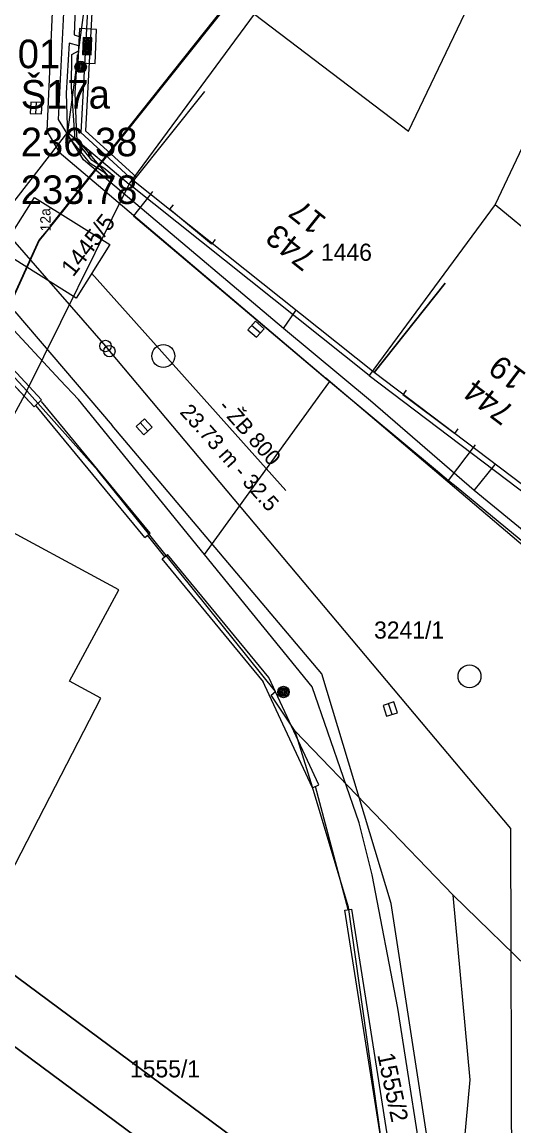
# Model space of a CAD drawing. Extents: x -601580 to 4, y -1204314 to 4.
# Drawn here: x -600395.73 to -600374.2, y -1203947.55 to -1203899.19 of the extents above; entities that cross this region are included whole.
import ezdxf

# ---------------------------------------------------------------- set-up
doc = ezdxf.new("R2010")
doc.units = 0
for name, color, linetype in [('00-EON NN', 7, 'Continuous'), ('00-INNOGY-STL', 7, 'Continuous'), ('00-KN-HRANICE PARCEL', 7, 'Continuous'), ('00-KN-PARC. CISLA', 7, 'Continuous'), ('00-KN-VNITRNI KRESBA', 7, 'Continuous'), ('00-POLOHOPIS', 7, 'Continuous'), ('00-RAZÍTKO', 7, 'Continuous'), ('00-SITE KOM. KABEL', 7, 'Continuous'), ('00-VAK-KANAL-ODLEHCOVACI KOMORA', 7, 'Continuous'), ('00-VAK-KANAL-POPIS', 7, 'Continuous'), ('00-VAK-KANAL-POTRUBI', 7, 'Continuous'), ('00-VAK-VODA-RAD IGIS', 7, 'Continuous'), ('Vrstva 25', 7, 'Continuous'), ('Vrstva 26', 7, 'Continuous'), ('Vrstva 27', 7, 'Continuous'), ('Vrstva 28', 7, 'Continuous'), ('Vrstva 6', 7, 'Continuous'), ('Vrstva 8', 7, 'Continuous')]:
    doc.layers.add(name, color=color, linetype=linetype)

# ---------------------------------------------------------------- blocks, each defined once
blk = doc.blocks.new('6.01A_96')
at = {"layer": 'Vrstva 25'}
for radius in [0.25, 0.2, 0.15, 0.1, 0.05]:
    blk.add_circle((0, 0), radius, dxfattribs=at)
blk = doc.blocks.new('6.01A_98')
at = {"layer": 'Vrstva 25'}
for radius in [0.25, 0.2, 0.15, 0.1, 0.05]:
    blk.add_circle((0, 0), radius, dxfattribs=at)
blk = doc.blocks.new('6.20_36')
at = {"layer": 'Vrstva 27'}
blk.add_circle((0, 0), 0.5, dxfattribs=at)
blk = doc.blocks.new('6.30_32')
at = {"layer": 'Vrstva 27'}
blk.add_line((-0.25, 0), (0.25, 0), dxfattribs=at)
blk.add_lwpolyline([(-0.25, -0.25), (0.25, -0.25), (0.25, 0.25), (-0.25, 0.25)], close=True, dxfattribs=at)
blk = doc.blocks.new('6.30_34')
at = {"layer": 'Vrstva 27'}
blk.add_line((-0.25, 0), (0.25, 0), dxfattribs=at)
blk.add_lwpolyline([(-0.25, -0.25), (0.25, -0.25), (0.25, 0.25), (-0.25, 0.25)], close=True, dxfattribs=at)
blk = doc.blocks.new('6.30_36')
at = {"layer": 'Vrstva 27'}
blk.add_line((-0.25, 0), (0.25, 0), dxfattribs=at)
blk.add_lwpolyline([(-0.25, -0.249), (0.249, -0.25), (0.25, 0.249), (-0.249, 0.25)], close=True, dxfattribs=at)
blk = doc.blocks.new('6.01A_948')
at = {"layer": 'Vrstva 25'}
for radius in [0.25, 0.2, 0.15, 0.1, 0.05]:
    blk.add_circle((0, 0), radius, dxfattribs=at)
blk = doc.blocks.new('6.20_38')
at = {"layer": 'Vrstva 27'}
blk.add_circle((0, 0), 0.5, dxfattribs=at)
blk = doc.blocks.new('6.14A_860')
at = {"layer": 'Vrstva 28'}
blk.add_circle((0, 0), 0.25, dxfattribs=at)
blk = doc.blocks.new('6.14A_862')
at = {"layer": 'Vrstva 28'}
blk.add_circle((0, 0), 0.25, dxfattribs=at)
blk = doc.blocks.new('6.30_280')
at = {"layer": 'Vrstva 27'}
blk.add_line((-0.25, 0), (0.25, 0), dxfattribs=at)
blk.add_lwpolyline([(-0.25, -0.25), (0.25, -0.25), (0.25, 0.25), (-0.25, 0.25)], close=True, dxfattribs=at)
blk = doc.blocks.new('VCHOD_1780')
at = {"layer": 'Vrstva 6'}
blk.add_line((0.001, 0.25), (0, 0), dxfattribs=at)
blk = doc.blocks.new('VCHOD_1782')
at = {"layer": 'Vrstva 6'}
blk.add_line((0.001, 0.25), (0, 0), dxfattribs=at)
blk = doc.blocks.new('VCHOD_1784')
at = {"layer": 'Vrstva 6'}
blk.add_line((0, 0.25), (0, 0), dxfattribs=at)
blk = doc.blocks.new('VCHOD_1786')
at = {"layer": 'Vrstva 6'}
blk.add_line((0, 0.25), (0, 0), dxfattribs=at)
blk = doc.blocks.new('NN620')
at = {"layer": 'Vrstva 8'}
for points in [[(752, 4), (-748, 4)], [(-748, 4), (-748, -746)], [(752, -746), (752, 4)], [(368, -180), (-376, -180)], [(-376, -180), (-376, -558)], [(321, -227), (-329, -227)], [(-329, -227), (-329, -510)], [(274, -274), (-281, -274)], [(-281, -274), (-281, -463)], [(-281, -463), (274, -463)], [(227, -321), (-234, -321)], [(-234, -321), (-234, -416)], [(-234, -416), (227, -416)], [(-193, -369), (185, -369)], [(227, -416), (227, -321)], [(274, -463), (274, -274)], [(321, -510), (321, -227)], [(368, -558), (368, -180)], [(-748, -746), (752, -746)], [(-376, -558), (368, -558)], [(-329, -510), (321, -510)]]:
    blk.add_lwpolyline(points, dxfattribs=at)

msp = doc.modelspace()

# ---------------------------------------------------------------- linework, layer by layer
for points in [[(-600427.929, -1203789.586), (-600429.936, -1203788.096), (-600492.548, -1203872.448), (-600373.307, -1203960.957), (-600310.695, -1203876.605), (-600312.703, -1203875.115)], [(-600429.419, -1203791.594), (-600489.051, -1203871.931), (-600373.825, -1203957.46), (-600314.193, -1203877.122)]]:
    msp.add_lwpolyline(points)
at = {"layer": '00-EON NN'}
for points in [[(-600401.18, -1203821.86), (-600400.885, -1203822.127), (-600402.931, -1203825.356), (-600408.748, -1203834.692), (-600409.616, -1203836.226), (-600410.963, -1203837.774), (-600416.658, -1203845.568), (-600422.028, -1203853.057), (-600428.974, -1203862.664), (-600429.3, -1203863.19), (-600417.22, -1203874.08), (-600405.45, -1203884.79), (-600399.15, -1203890.52), (-600398.44, -1203891.61), (-600393.326, -1203896.191), (-600393.457, -1203899.76), (-600393.232, -1203899.82)], [(-600393.251, -1203900.23), (-600393.668, -1203900.116), (-600393.81, -1203902.307), (-600393.74, -1203904.208), (-600393.548, -1203904.408), (-600392.795, -1203905.338), (-600392.189, -1203905.746)], [(-600392.092, -1203905.633), (-600392.68, -1203905.24), (-600393.408, -1203904.331), (-600393.568, -1203902.026), (-600393.558, -1203900.615), (-600393.265, -1203900.454)], [(-600391.797, -1203906.126), (-600393.313, -1203904.332), (-600393.34, -1203904.193), (-600393.41, -1203902.313), (-600393.3, -1203900.631), (-600393.268, -1203900.631)], [(-600392.189, -1203905.746), (-600391.79, -1203906.116)], [(-600391.683, -1203905.967), (-600392.092, -1203905.633)]]:
    msp.add_lwpolyline(points, dxfattribs=at)
at = {"layer": '00-INNOGY-STL'}
msp.add_line((-600377.06, -1203919.27), (-600375.88, -1203917.71), dxfattribs=at)
for points in [[(-600376.62, -1203959.39), (-600379.28, -1203942.39), (-600380.4, -1203936.55), (-600380.97, -1203934.27), (-600383.03, -1203928.31), (-600387.74, -1203922.51), (-600393.27, -1203915.72), (-600394.06, -1203914.88), (-600396.47, -1203912.28), (-600396.484, -1203912.264), (-600401.03, -1203906.96), (-600401.08, -1203906.85), (-600401.1, -1203906.75), (-600400.76, -1203904.37), (-600400.74, -1203904.28), (-600400.82, -1203904.16), (-600403.82, -1203900.09), (-600410.79, -1203892.81)], [(-600390.02, -1203906.62), (-600390.2, -1203906.85), (-600390.86, -1203907.68), (-600382.374, -1203914.844), (-600382.26, -1203914.94)], [(-600387.74, -1203922.51), (-600387.51, -1203922.19), (-600382.58, -1203915.38), (-600382.26, -1203914.94)], [(-600382.26, -1203914.94), (-600382.14, -1203915.04), (-600377.54, -1203918.87), (-600377.06, -1203919.27)], [(-600377.06, -1203919.27), (-600376.73, -1203919.54), (-600369.62, -1203925.4), (-600367.87, -1203925.64), (-600364.9, -1203925.17), (-600365.12, -1203924.27), (-600365.22, -1203923.86)]]:
    msp.add_lwpolyline(points, dxfattribs=at)
at = {"layer": '00-KN-HRANICE PARCEL'}
for p, q in [((-600391.05, -1203906.29), (-600385.56, -1203898.85)), ((-600393.75, -1203904.02), (-600399.42, -1203911.34)), ((-600393.75, -1203904.02), (-600391.05, -1203906.29)), ((-600395.53, -1203915.34), (-600391.05, -1203906.29)), ((-600380.53, -1203914.67), (-600391.05, -1203906.29)), ((-600376.86, -1203937.44), (-600383.78, -1203930.26)), ((-600376.86, -1203937.44), (-600370.52, -1203943.61))]:
    msp.add_line(p, q, dxfattribs=at)
for points in [[(-600365.77, -1203888.23), (-600367.67, -1203891.66), (-600375.01, -1203907.19), (-600380.53, -1203914.67)], [(-600391.56, -1203896.08), (-600392.93, -1203897.88), (-600393.75, -1203904.02)], [(-600399.11, -1203913.52), (-600396.78, -1203914), (-600395.53, -1203915.34)], [(-600380.53, -1203914.67), (-600372.53, -1203920.74), (-600373.06, -1203921.62), (-600368.11, -1203924.55)], [(-600395.53, -1203915.34), (-600402.66, -1203928.51), (-600407.11, -1203936.94), (-600407.76, -1203938.1), (-600408, -1203939.33)], [(-600383.78, -1203930.26), (-600384.82, -1203928.68), (-600384.63, -1203928.51), (-600392.41, -1203918.84), (-600395.53, -1203915.34)], [(-600399.02, -1203941.85), (-600392.29, -1203928.81), (-600393.66, -1203928.06), (-600391.5, -1203924.07), (-600397.39, -1203920.88), (-600406.54, -1203937.78), (-600399.02, -1203941.85)], [(-600378.95, -1203962.27), (-600379.38, -1203952.57), (-600381.44, -1203937.97), (-600383.07, -1203932.52), (-600383.78, -1203930.26)], [(-600378.95, -1203962.27), (-600377.61, -1203958.57), (-600377.17, -1203957.07), (-600376.11, -1203945.53), (-600376.86, -1203937.44)]]:
    msp.add_lwpolyline(points, dxfattribs=at)
at = {"layer": '00-KN-VNITRNI KRESBA'}
for p, q in [((-600378.81, -1203903.97), (-600371.77, -1203889.21)), ((-600385.56, -1203898.85), (-600378.81, -1203903.97)), ((-600375.01, -1203907.19), (-600368.46, -1203912.59))]:
    msp.add_line(p, q, dxfattribs=at)
at = {"layer": '00-POLOHOPIS'}
for p, q in [((-600394.322, -1203896.527), (-600394.65, -1203903.978)), ((-600394.65, -1203903.978), (-600394.114, -1203904.898)), ((-600394.114, -1203904.898), (-600382.432, -1203914.792)), ((-600387.443, -1203908.916), (-600389.279, -1203907.394)), ((-600396.048, -1203911.865), (-600391.792, -1203916.861)), ((-600395.211, -1203916.047), (-600397.094, -1203914.028)), ((-600394.882, -1203915.74), (-600396.711, -1203913.779)), ((-600370.476, -1203924.957), (-600382.432, -1203914.792)), ((-600376.796, -1203917.211), (-600379.065, -1203915.522)), ((-600395.211, -1203916.047), (-600394.882, -1203915.74)), ((-600390.357, -1203921.765), (-600395.116, -1203916.006)), ((-600390.126, -1203921.574), (-600394.885, -1203915.815)), ((-600382.613, -1203927.737), (-600391.792, -1203916.861)), ((-600390.357, -1203921.765), (-600390.126, -1203921.574)), ((-600389.489, -1203922.616), (-600390.24, -1203921.668)), ((-600389.604, -1203922.711), (-600389.372, -1203922.52)), ((-600385.167, -1203928.1), (-600389.604, -1203922.711)), ((-600384.935, -1203927.909), (-600389.372, -1203922.52)), ((-600383.016, -1203932.735), (-600385.207, -1203928.036)), ((-600382.744, -1203932.608), (-600384.935, -1203927.909)), ((-600379.564, -1203937.798), (-600382.613, -1203927.737)), ((-600383.016, -1203932.735), (-600382.744, -1203932.608)), ((-600381.449, -1203938.072), (-600382.887, -1203932.674)), ((-600377.566, -1203950.889), (-600379.564, -1203937.798)), ((-600381.593, -1203938.094), (-600381.297, -1203938.048)), ((-600379.285, -1203952.792), (-600381.593, -1203938.094)), ((-600378.989, -1203952.746), (-600381.297, -1203938.048))]:
    msp.add_line(p, q, dxfattribs=at)
for points in [[(-600390.478, -1203895.073), (-600392.831, -1203897.859), (-600393.163, -1203904.037), (-600390.851, -1203906.15)], [(-600390.325, -1203895.202), (-600392.635, -1203897.937), (-600392.958, -1203903.953), (-600390.726, -1203905.993)], [(-600377.202, -1203910.633), (-600380.318, -1203914.543), (-600390.851, -1203906.15), (-600387.735, -1203902.24)], [(-600365.331, -1203920.233), (-600367.9, -1203924.523), (-600372.796, -1203921.591), (-600372.796, -1203921.591), (-600372.815, -1203921.493), (-600372.319, -1203920.602), (-600380.318, -1203914.543), (-600377.202, -1203910.633)], [(-600395.211, -1203916.047), (-600397.094, -1203914.028)]]:
    msp.add_lwpolyline(points, dxfattribs=at)
at = {"layer": '00-RAZÍTKO'}
for points in [[(-600492.548, -1203872.448), (-600304.712, -1203619.391), (-600185.471, -1203707.9), (-600373.307, -1203960.957)], [(-600489.051, -1203871.931), (-600304.195, -1203622.889), (-600188.969, -1203708.417), (-600373.825, -1203957.46)]]:
    msp.add_lwpolyline(points, close=True, dxfattribs=at)
at = {"layer": '00-SITE KOM. KABEL'}
for points in [[(-600384.28, -1203912.62), (-600390.75, -1203907.15), (-600393.05, -1203905.23), (-600394.14, -1203903.46), (-600393.78, -1203896.15), (-600395.91, -1203894), (-600398.83, -1203891.43), (-600400.93, -1203889.43), (-600401.59, -1203888.87)], [(-600384.28, -1203912.62), (-600390.75, -1203907.15), (-600393.05, -1203905.23), (-600394.14, -1203903.46), (-600393.78, -1203896.15), (-600395.91, -1203894), (-600398.83, -1203891.43), (-600400.93, -1203889.43), (-600401.59, -1203888.87)], [(-600384.28, -1203912.62), (-600383.74, -1203911.83)], [(-600375.93, -1203919.71), (-600380.48, -1203915.79), (-600384.28, -1203912.62)], [(-600375.93, -1203919.71), (-600380.48, -1203915.79), (-600384.28, -1203912.62)], [(-600375.93, -1203919.71), (-600375.01, -1203918.57)], [(-600369.45, -1203925.03), (-600375.93, -1203919.71)], [(-600369.45, -1203925.03), (-600375.93, -1203919.71)]]:
    msp.add_lwpolyline(points, dxfattribs=at)
at = {"layer": '00-VAK-KANAL-ODLEHCOVACI KOMORA'}
msp.add_lwpolyline([(-600395.19, -1203906.88), (-600391.887, -1203908.941), (-600393.37, -1203911.29), (-600396.663, -1203909.211)], close=True, dxfattribs=at)
at = {"layer": '00-VAK-KANAL-POTRUBI'}
msp.add_line((-600384.179, -1203919.713), (-600392.69, -1203910.19), dxfattribs=at)
for points in [[(-600326.016, -1203831.688), (-600331.317, -1203836.686), (-600343.362, -1203848.044), (-600352.098, -1203856.282), (-600362.567, -1203868.11), (-600368.81, -1203875.94), (-600393.327, -1203906.691), (-600394.486, -1203908.145)], [(-600333.782, -1203838.946), (-600352.131, -1203856.227), (-600362.652, -1203868.025), (-600394.483, -1203908.108), (-600394.486, -1203908.145)], [(-600394.486, -1203908.145), (-600394.519, -1203908.171), (-600394.993, -1203908.754), (-600403.034, -1203926.405), (-600408.072, -1203935.512), (-600409.436, -1203938.281), (-600409.654, -1203938.86)], [(-600394.486, -1203908.145), (-600394.981, -1203908.766), (-600403.004, -1203926.408), (-600408.023, -1203935.561), (-600409.411, -1203938.366), (-600409.585, -1203938.843), (-600409.6, -1203938.884)]]:
    msp.add_lwpolyline(points, dxfattribs=at)
at = {"layer": '00-VAK-VODA-RAD IGIS'}
for points in [[(-600398.755, -1203905.752), (-600392.081, -1203913.383)], [(-600392.081, -1203913.383), (-600391.91, -1203913.607)], [(-600391.91, -1203913.607), (-600374.345, -1203934.519), (-600374.3, -1203950.35)]]:
    msp.add_lwpolyline(points, dxfattribs=at)

# ---------------------------------------------------------------- block references
at = {"layer": '00-POLOHOPIS'}
for name, p, rotation in [('6.01A_96', (-600393.169, -1203901.157), 180), ('6.01A_98', (-600393.169, -1203901.157), 180), ('6.20_36', (-600376.141, -1203927.852), -90.00000000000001)]:
    msp.add_blockref(name, p, dxfattribs=dict(at, rotation=rotation))
for name, p, xscale, yscale, rotation in [('6.30_280', (-600395.117, -1203902.958), 0.99999888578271, 0.9999988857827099, 87.47948054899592), ('VCHOD_1780', (-600389.279, -1203907.394), 1.0000018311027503, 1.0000018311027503, -39.65792803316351), ('VCHOD_1782', (-600387.443, -1203908.916), 1.0000018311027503, 1.0000018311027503, -39.65792803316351), ('6.30_36', (-600385.49, -1203912.651), 1.00000133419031, 1.00000133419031, 139.4339530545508), ('6.20_38', (-600389.548, -1203913.821), 0.99999993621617, 0.9999999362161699, 96.68259090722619), ('VCHOD_1784', (-600379.065, -1203915.522), 0.99999905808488, 0.9999990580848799, -36.663176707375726), ('6.30_34', (-600390.39, -1203916.924), 0.99999805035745, 0.99999805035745, 132.2218393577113), ('VCHOD_1786', (-600376.796, -1203917.211), 0.99999905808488, 0.9999990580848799, -36.663176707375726), ('6.01A_948', (-600384.287, -1203928.537), 0.99999993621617, 0.9999999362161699, 96.68259090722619), ('6.30_32', (-600379.609, -1203929.284), 1.0000002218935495, 1.0000002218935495, 107.87049742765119)]:
    msp.add_blockref(name, p, dxfattribs=dict(at, xscale=xscale, yscale=yscale, rotation=rotation))
for name, p in [('6.14A_862', (-600392.081, -1203913.383)), ('6.14A_860', (-600391.91, -1203913.607))]:
    msp.add_blockref(name, p, dxfattribs=at)
at = {"layer": 'Vrstva 26', "xscale": 0.001, "yscale": 0.0010000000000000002, "rotation": 87.38012501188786}
msp.add_blockref('NN620', (-600393.25, -1203900.23), dxfattribs=at)

# ---------------------------------------------------------------- texts
at = {"layer": '00-KN-PARC. CISLA'}
for s, rotation, p in [('1445/5', 52, (-600393.499, -1203910.391)), ('1555/2', 282, (-600380.182, -1203944.429))]:
    msp.add_text(s, height=0.75, rotation=rotation, dxfattribs=at).set_placement(p)
for s, p in [('1446', (-600382.645, -1203909.65)), ('3241/1', (-600380.319, -1203926.2)), ('1555/1', (-600391.009, -1203945.42))]:
    msp.add_text(s, height=0.75, dxfattribs=at).set_placement(p)
at = {"layer": '00-POLOHOPIS'}
for s, rotation, p in [('17', 141.4511, (-600382.349, -1203907.809)), ('743', 141.4511, (-600382.786, -1203909.38)), ('19', 142.8572, (-600373.598, -1203914.615)), ('744', 142.8572, (-600374.107, -1203916.112))]:
    msp.add_text(s, height=1, rotation=rotation, dxfattribs=at).set_placement(p)
at = {"layer": '00-VAK-KANAL-ODLEHCOVACI KOMORA'}
msp.add_text('12a', height=0.4549, rotation=91.2318, dxfattribs=at).set_placement((-600394.474, -1203908.355))
at = {"layer": '00-VAK-KANAL-POPIS'}
for s, p in [('234.01', (-600399.177, -1203901.214)), ('Š17a', (-600395.792, -1203902.984)), ('236.38', (-600395.792, -1203905.072)), ('233.78', (-600395.792, -1203907.161))]:
    msp.add_text(s, height=1.25, dxfattribs=at).set_placement(p)
for s, height, p in [('23.73 m - 32.5', 0.68241, (-600388.859, -1203916.301)), ('- ŽB 800', 0.6824, (-600387.18, -1203916.072))]:
    msp.add_text(s, height=height, rotation=311.7889, dxfattribs=at).set_placement(p)

doc.saveas('drawing.dxf')
